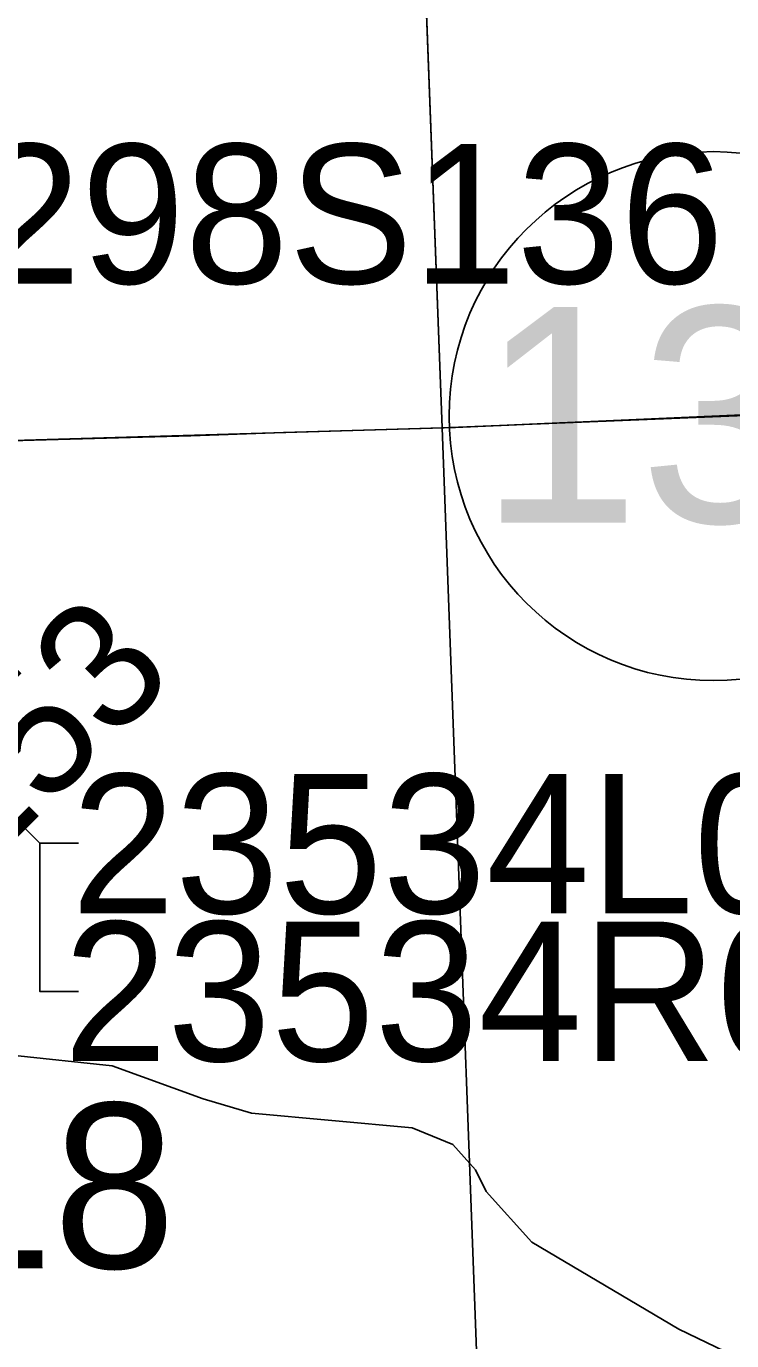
# Model space of a CAD drawing. Extents: x 128.7 to 185.5, y -21.4 to 12.6.
# Drawn here: x 146.516 to 147.073, y 1.977 to 3.013 of the extents above; entities that cross this region are included whole.
import ezdxf

# ---------------------------------------------------------------- set-up
doc = ezdxf.new("R2010")
doc.units = 0
for name, color, linetype in [('tdCoHydroRiver', 7, 'Continuous'), ('tdCoPriCL', 7, 'Continuous'), ('tdCoPrimary', 7, 'Continuous'), ('tdCoPriNonDiv', 7, 'Continuous'), ('tdCoPriNonDivCL', 7, 'Continuous'), ('tdCoSectLine', 7, 'Continuous'), ('tdCoSectLinePart', 7, 'Continuous'), ('tdCoSectNmbr', 7, 'Continuous'), ('tdCoShieldStRte', 7, 'Continuous'), ('tdCoStrucPriMaintName', 7, 'Continuous'), ('tdStHwyPriRefPost1', 7, 'Continuous')]:
    doc.layers.add(name, color=color, linetype=linetype)

msp = doc.modelspace()

# ---------------------------------------------------------------- linework, layer by layer
at = {"layer": 'tdCoHydroRiver'}
msp.add_lwpolyline([(147.1114, 1.9476), (147.0312, 1.986), (146.9153, 2.0547), (146.8793, 2.0946), (146.8709, 2.1117), (146.8529, 2.1316), (146.8209, 2.1447), (146.6942, 2.1564), (146.656, 2.1677), (146.5841, 2.1938), (146.5049, 2.2022)], dxfattribs=at)
at = {"layer": 'tdCoPriCL'}
msp.add_lwpolyline([(147.8578, 2.7379), (147.5902, 2.7274), (147.4908, 2.7237), (147.3475, 2.7182), (147.3019, 2.7165), (147.1392, 2.7096), (147.061, 2.7059), (146.8546, 2.6968), (146.7192, 2.6929), (146.646, 2.6904), (146.5222, 2.687), (146.3629, 2.6825), (146.3607, 2.6821), (146.354, 2.6819), (146.3473, 2.6817), (146.3424, 2.6815), (146.3391, 2.6814), (146.3267, 2.681), (146.313, 2.6808)], dxfattribs=at)
at = {"layer": 'tdCoPrimary'}
for points in [[(147.9686, 2.7415), (147.8079, 2.7363), (147.7191, 2.7326), (147.5906, 2.7274), (147.4912, 2.7237), (147.3699, 2.719), (147.3479, 2.7182), (147.3023, 2.7165), (147.1396, 2.7096), (147.0614, 2.7059), (146.9373, 2.7005), (146.855, 2.6968), (146.7196, 2.6929), (146.6463, 2.6904), (146.5225, 2.687), (146.3633, 2.6822), (146.3611, 2.6821), (146.3475, 2.6817), (146.3428, 2.6815), (146.3134, 2.6808), (146.2645, 2.6795)], [(147.9686, 2.7415), (147.8079, 2.7363), (147.7191, 2.7326), (147.5906, 2.7274), (147.4912, 2.7237), (147.3699, 2.719), (147.3479, 2.7182), (147.3023, 2.7165), (147.1396, 2.7096), (147.0614, 2.7059), (146.9373, 2.7005), (146.855, 2.6968), (146.7196, 2.6929), (146.6463, 2.6904), (146.5225, 2.687), (146.3633, 2.6822)], [(147.9686, 2.7415), (147.8079, 2.7363), (147.7191, 2.7326), (147.5906, 2.7274), (147.4912, 2.7237), (147.3699, 2.719), (147.3479, 2.7182), (147.3023, 2.7165), (147.1396, 2.7096), (147.0614, 2.7059), (146.9373, 2.7005), (146.855, 2.6968), (146.7196, 2.6929), (146.6463, 2.6904), (146.5225, 2.687), (146.3633, 2.6822)]]:
    msp.add_lwpolyline(points, dxfattribs=at)
at = {"layer": 'tdCoPriNonDiv'}
msp.add_lwpolyline([(146.3065, 2.6805), (146.3629, 2.6825), (146.8546, 2.6968), (147.3019, 2.7165), (147.8578, 2.7379)], dxfattribs=at)
at = {"layer": 'tdCoPriNonDivCL'}
msp.add_lwpolyline([(147.1392, 2.7096), (147.061, 2.7059), (146.937, 2.7005), (146.8546, 2.6968), (146.7192, 2.6929), (146.646, 2.6904), (146.5222, 2.687), (146.3629, 2.6822), (146.3607, 2.6821), (146.3471, 2.6817), (146.3424, 2.6815), (146.313, 2.6808), (146.2642, 2.6795), (146.2464, 2.679), (146.1934, 2.6776), (146.1836, 2.6773), (146.1252, 2.6754), (146.1153, 2.6751), (146.0786, 2.6738), (146.0255, 2.6719), (145.9296, 2.6694)], dxfattribs=at)
msp.add_lwpolyline([(147.1392, 2.7096), (147.061, 2.7059), (146.937, 2.7005), (146.8546, 2.6968), (146.7192, 2.6929), (146.646, 2.6904), (146.5222, 2.687), (146.3629, 2.6822), (146.3607, 2.6821), (146.3471, 2.6817), (146.3424, 2.6815), (146.313, 2.6808), (146.2642, 2.6795), (146.2464, 2.679), (146.1934, 2.6776), (146.1836, 2.6773), (146.1252, 2.6754), (146.1153, 2.6751), (146.0786, 2.6738), (146.0255, 2.6719), (145.9296, 2.6694)], dxfattribs=at)
at = {"layer": 'tdCoSectLine'}
for points in [[(146.8063, 3.703), (146.8446, 2.6965)], [(146.8446, 2.6965), (147.8658, 2.7381)], [(145.8481, 2.667), (146.8446, 2.6965)], [(146.8446, 2.6965), (146.882, 1.6866)]]:
    msp.add_lwpolyline(points, dxfattribs=at)
at = {"layer": 'tdCoSectLinePart'}
for points in [[(146.8266, 3.1703), (146.8446, 2.6965)], [(146.8446, 2.6965), (147.3153, 2.7157)], [(146.1086, 2.6747), (146.8446, 2.6965)], [(146.8446, 2.6965), (146.882, 1.6866)]]:
    msp.add_lwpolyline(points, dxfattribs=at)
at = {"layer": 'tdCoShieldStRte'}
msp.add_circle((147.0585, 2.7058), 0.2085, dxfattribs=at)
at = {"layer": 'tdCoStrucPriMaintName'}
msp.add_line((146.5577, 2.3692), (146.5271, 2.3692), dxfattribs=at)
msp.add_line((146.5577, 2.3692), (146.5271, 2.3692), dxfattribs=at)
msp.add_line((146.5577, 2.3692), (146.5271, 2.3692), dxfattribs=at)
msp.add_lwpolyline([(146.5577, 2.2522), (146.5271, 2.2522), (146.5271, 2.3692), (146.243, 2.6535)], dxfattribs=at)
msp.add_lwpolyline([(146.5577, 2.2522), (146.5271, 2.2522), (146.5271, 2.3692), (146.243, 2.6535)], dxfattribs=at)
msp.add_lwpolyline([(146.5577, 2.2522), (146.5271, 2.2522), (146.5271, 2.3692), (146.243, 2.6535)], dxfattribs=at)

# ---------------------------------------------------------------- texts
at = {"layer": 'tdCoSectNmbr'}
msp.add_text('18', height=0.13, rotation=0.1114, dxfattribs=at).set_placement((146.441, 2.0339))
at = {"layer": 'tdCoShieldStRte'}
msp.add_text('136', height=0.17, dxfattribs=at).set_placement((146.8739, 2.6219))
at = {"layer": 'tdCoStrucPriMaintName'}
for s, p in [('23298S136', (146.3142, 2.8103)), ('23298S136', (146.3142, 2.8103)), ('23298S136', (146.3142, 2.8103)), ('23534L061', (146.552, 2.3138)), ('23534L061', (146.552, 2.3138)), ('23534L061', (146.552, 2.3138)), ('23534R061', (146.5458, 2.1974)), ('23534R061', (146.5458, 2.1974)), ('23534R061', (146.5458, 2.1974))]:
    msp.add_text(s, height=0.11, dxfattribs=at).set_placement(p)
at = {"layer": 'tdStHwyPriRefPost1'}
msp.add_text('‒‒153', height=0.1, rotation=45, dxfattribs=at).set_placement((146.3731, 2.2375))

doc.saveas('drawing.dxf')
